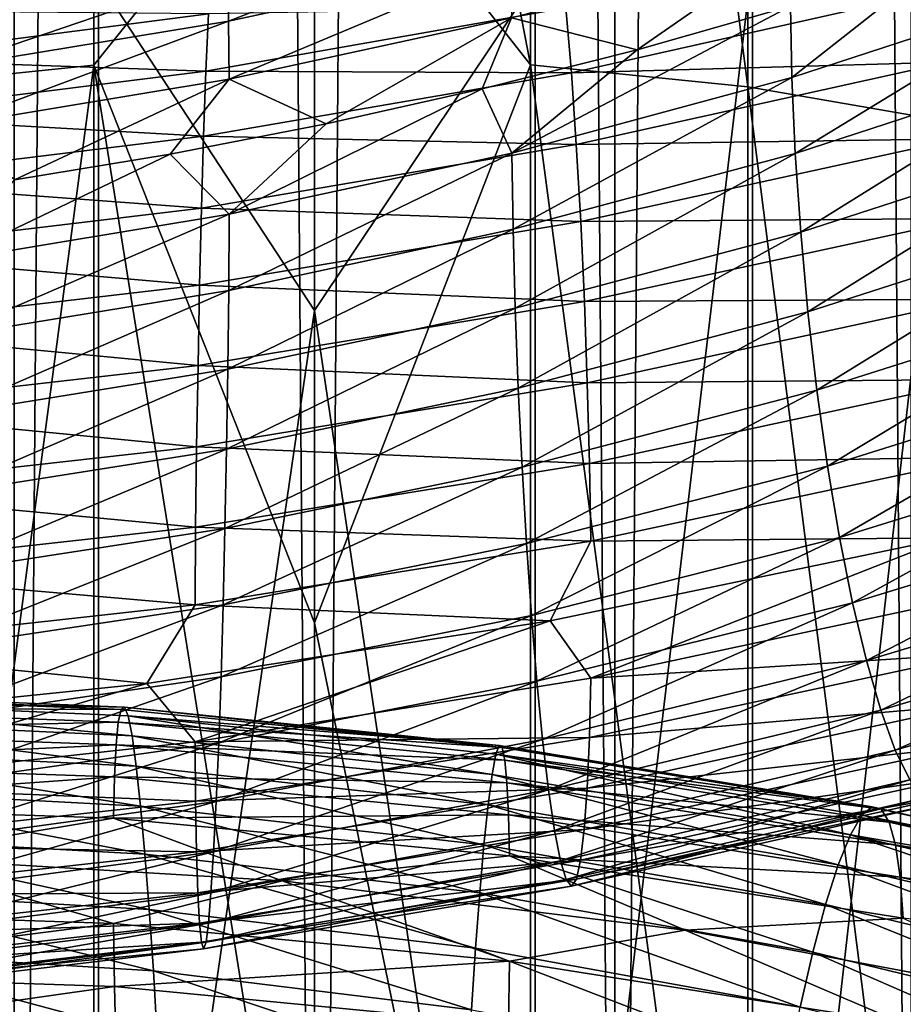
# Model space of a CAD drawing. Header units: metres. Extents: x -44 to 117, y -432 to 89.
# Tile 484 of 656: x -1.48 to 2.96, y -306.42 to -301.47. Entities that reach past the tile are written whole.
import ezdxf

# ---------------------------------------------------------------- set-up
doc = ezdxf.new("R2010")
doc.units = ezdxf.units.M
doc.layers.add('solid_125568', color=7, linetype='CONTINUOUS')

msp = doc.modelspace()

# ---------------------------------------------------------------- linework, layer by layer
at = {"layer": 'solid_125568'}
for points in [[(0, -312.351715, 242.333755), (0, -117.55674, 207.986145), (-1.509208, -117.572006, 207.899582)], [(1.509208, -312.366974, 242.247192), (1.509208, -117.572006, 207.899582), (0, -117.55674, 207.986145)], [(1.509208, -312.366974, 242.247192), (0, -117.55674, 207.986145), (0, -312.351715, 242.333755)], [(-1.509208, -312.366974, 242.247192), (0, -312.351715, 242.333755), (-1.509208, -117.572006, 207.899582)], [(2.998006, -312.412567, 241.988663), (2.998006, -117.617592, 207.641052), (1.509208, -117.572006, 207.899582)], [(1.509208, -312.366974, 242.247192), (2.998006, -312.412567, 241.988663), (1.509208, -117.572006, 207.899582)], [(1.509208, -316.851318, 216.815323), (1.509208, -122.056328, 182.467712), (2.998006, -122.010742, 182.726242)], [(2.998006, -316.805725, 217.073853), (1.509208, -316.851318, 216.815323), (2.998006, -122.010742, 182.726242)], [(-1.509208, -316.851318, 216.815323), (-1.509208, -122.056328, 182.467712), (0, -122.071594, 182.381149)], [(0, -316.866577, 216.72876), (-1.509208, -316.851318, 216.815323), (0, -122.071594, 182.381149)], [(0, -316.866577, 216.72876), (0, -122.071594, 182.381149), (1.509208, -122.056328, 182.467712)], [(1.509208, -316.851318, 216.815323), (0, -316.866577, 216.72876), (1.509208, -122.056328, 182.467712)], [(-1.109473, -293.337433, 913.296814), (-2.201037, -301.811554, 908.535461), (-2.201037, -293.439728, 913.488464)], [(-1.109473, -293.337433, 913.296814), (-1.109473, -301.699768, 908.349182), (-2.201037, -301.811554, 908.535461)], [(0, -300.314941, 909.123169), (-1.109473, -301.699768, 908.349182), (-1.109473, -293.337433, 913.296814)], [(1.085199, -293.335938, 913.294067), (1.085199, -301.698151, 908.346497), (0, -296.060211, 911.664368)], [(2.177384, -301.808319, 908.53009), (1.085199, -301.698151, 908.346497), (1.085199, -293.335938, 913.294067)], [(2.177384, -293.436768, 913.48291), (2.177384, -301.808319, 908.53009), (1.085199, -293.335938, 913.294067)], [(3.232239, -301.990906, 908.834473), (2.177384, -301.808319, 908.53009), (2.177384, -293.436768, 913.48291)], [(3.232239, -293.603821, 913.796143), (3.232239, -301.990906, 908.834473), (2.177384, -293.436768, 913.48291)], [(0, -302.932465, 927.320618), (0, -293.798706, 932.209717), (-1.085199, -301.273804, 928.172607)], [(1.109473, -301.272308, 928.169861), (0, -293.798706, 932.209717), (0, -302.932465, 927.320618)], [(1.085199, -301.698151, 908.346497), (0, -300.314941, 909.123169), (0, -296.060211, 911.664368)], [(0, -300.314941, 909.123169), (0, -304.502472, 906.472656), (-1.109473, -301.699768, 908.349182)], [(1.085199, -301.698151, 908.346497), (0, -304.502472, 906.472656), (0, -300.314941, 909.123169)], [(-0.431617, -301.478821, 934.885437), (-0.4363, -301.22937, 935.19751), (1.008635, -300.920746, 935.334045)], [(0.997344, -301.170807, 935.022644), (-0.431617, -301.478821, 934.885437), (1.008635, -300.920746, 935.334045)], [(2.201037, -310.260193, 922.618591), (3.254865, -310.076019, 922.311584), (3.254865, -301.001526, 927.662292)], [(2.201037, -301.170044, 927.97821), (2.201037, -310.260193, 922.618591), (3.254865, -301.001526, 927.662292)], [(1.620636, -301.622681, 934.559509), (0.990478, -301.462494, 934.753906), (2.398488, -301.082245, 934.761353)], [(2.392592, -301.404266, 934.548096), (1.620636, -301.622681, 934.559509), (2.398488, -301.082245, 934.761353)], [(-2.177384, -301.173004, 927.983765), (-1.085199, -310.373596, 922.807556), (-1.085199, -301.273804, 928.172607)], [(-2.177384, -301.173004, 927.983765), (-2.177384, -310.263428, 922.624023), (-1.085199, -310.373596, 922.807556)], [(-0.428594, -301.77002, 934.616028), (-0.431617, -301.478821, 934.885437), (0.997344, -301.170807, 935.022644)], [(0.990478, -301.462494, 934.753906), (-0.428594, -301.77002, 934.616028), (0.997344, -301.170807, 935.022644)], [(1.109473, -310.371948, 922.804871), (2.201037, -310.260193, 922.618591), (2.201037, -301.170044, 927.97821)], [(1.109473, -301.272308, 928.169861), (1.109473, -310.371948, 922.804871), (2.201037, -301.170044, 927.97821)], [(2.399075, -301.762146, 934.384705), (2.392592, -301.404266, 934.548096), (3.157163, -301.163849, 934.497314)], [(3.780736, -301.309967, 934.264282), (2.399075, -301.762146, 934.384705), (3.157163, -301.163849, 934.497314)], [(-1.8559, -301.713623, 934.617798), (-1.876505, -301.464203, 934.928955), (-0.4363, -301.22937, 935.19751)], [(-0.431617, -301.478821, 934.885437), (-1.8559, -301.713623, 934.617798), (-0.4363, -301.22937, 935.19751)], [(0, -302.932465, 927.320618), (-1.085199, -301.273804, 928.172607), (-1.085199, -310.373596, 922.807556)], [(1.109473, -301.272308, 928.169861), (0, -302.932465, 927.320618), (1.109473, -310.371948, 922.804871)], [(1.263576, -301.411713, 939.020325), (1.290509, -301.738434, 939.261353), (3.124407, -301.326843, 939.221069)], [(3.124407, -301.326843, 939.221069), (1.290509, -301.738434, 939.261353), (3.184246, -301.685272, 939.402527)], [(2.415907, -302.143707, 934.278503), (2.399075, -301.762146, 934.384705), (3.780736, -301.309967, 934.264282)], [(3.807289, -301.690063, 934.156982), (2.415907, -302.143707, 934.278503), (3.780736, -301.309967, 934.264282)], [(-2.239744, -301.42627, 937.979004), (-2.295645, -301.669403, 938.306335), (-0.533114, -301.441467, 938.599304)], [(-0.533114, -301.441467, 938.599304), (-2.295645, -301.669403, 938.306335), (-0.545999, -301.729553, 938.889648)], [(1.263576, -301.411713, 939.020325), (-0.545999, -301.729553, 938.889648), (1.290509, -301.738434, 939.261353)], [(-0.533114, -301.441467, 938.599304), (-0.545999, -301.729553, 938.889648), (1.263576, -301.411713, 939.020325)], [(0.99097, -302.142426, 934.375977), (1.620636, -301.622681, 934.559509), (2.392592, -301.404266, 934.548096)], [(2.399075, -301.762146, 934.384705), (0.99097, -302.142426, 934.375977), (2.392592, -301.404266, 934.548096)], [(-1.843021, -302.004639, 934.348755), (-1.8559, -301.713623, 934.617798), (-0.431617, -301.478821, 934.885437)], [(-0.428594, -301.77002, 934.616028), (-1.843021, -302.004639, 934.348755), (-0.431617, -301.478821, 934.885437)], [(0.058968, -301.99411, 934.463257), (-0.428594, -301.77002, 934.616028), (0.990478, -301.462494, 934.753906)], [(0.842334, -301.819275, 934.531311), (0.058968, -301.99411, 934.463257), (0.990478, -301.462494, 934.753906)], [(1.620636, -301.622681, 934.559509), (0.842334, -301.819275, 934.531311), (0.990478, -301.462494, 934.753906)], [(0.99097, -302.142426, 934.375977), (0.842334, -301.819275, 934.531311), (1.620636, -301.622681, 934.559509)], [(-2.295645, -301.669403, 938.306335), (-2.349654, -301.956177, 938.593201), (-0.545999, -301.729553, 938.889648)], [(1.290509, -301.738434, 939.261353), (1.315345, -302.099487, 939.445984), (3.184246, -301.685272, 939.402527)], [(3.184246, -301.685272, 939.402527), (1.315345, -302.099487, 939.445984), (3.237234, -302.069519, 939.526489)], [(2.442947, -302.539001, 934.229492), (2.415907, -302.143707, 934.278503), (3.807289, -301.690063, 934.156982)], [(3.849968, -302.08313, 934.105652), (2.442947, -302.539001, 934.229492), (3.807289, -301.690063, 934.156982)], [(-0.545999, -301.729553, 938.889648), (-2.349654, -301.956177, 938.593201), (-0.557802, -302.057037, 939.130859)], [(-1.109473, -301.699768, 908.349182), (-2.201037, -309.921478, 903.164368), (-2.201037, -301.811554, 908.535461)], [(-1.109473, -301.699768, 908.349182), (-1.109473, -309.800476, 902.983948), (-2.201037, -309.921478, 903.164368)], [(0, -308.620026, 903.714722), (-1.109473, -309.800476, 902.983948), (-1.109473, -301.699768, 908.349182)], [(0, -304.502472, 906.472656), (0, -308.620026, 903.714722), (-1.109473, -301.699768, 908.349182)], [(-0.545999, -301.729553, 938.889648), (-0.557802, -302.057037, 939.130859), (1.290509, -301.738434, 939.261353)], [(1.290509, -301.738434, 939.261353), (-0.557802, -302.057037, 939.130859), (1.315345, -302.099487, 939.445984)], [(1.085199, -301.698151, 908.346497), (1.085199, -309.798706, 902.981323), (0, -304.502472, 906.472656)], [(2.177384, -309.917969, 903.159119), (1.085199, -309.798706, 902.981323), (1.085199, -301.698151, 908.346497)], [(2.177384, -301.808319, 908.53009), (2.177384, -309.917969, 903.159119), (1.085199, -301.698151, 908.346497)], [(-1.507739, -302.277069, 934.208191), (-1.843021, -302.004639, 934.348755), (-0.428594, -301.77002, 934.616028)], [(-0.726104, -302.146881, 934.355408), (-1.507739, -302.277069, 934.208191), (-0.428594, -301.77002, 934.616028)], [(0.058968, -301.99411, 934.463257), (-0.726104, -302.146881, 934.355408), (-0.428594, -301.77002, 934.616028)], [(0.997895, -302.524719, 934.27002), (0.99097, -302.142426, 934.375977), (2.399075, -301.762146, 934.384705)], [(2.415907, -302.143707, 934.278503), (0.997895, -302.524719, 934.27002), (2.399075, -301.762146, 934.384705)], [(-0.428203, -302.449493, 934.237), (0.058968, -301.99411, 934.463257), (0.842334, -301.819275, 934.531311)], [(0.99097, -302.142426, 934.375977), (-0.428203, -302.449493, 934.237), (0.842334, -301.819275, 934.531311)], [(3.232239, -310.115631, 903.453979), (2.177384, -309.917969, 903.159119), (2.177384, -301.808319, 908.53009)], [(3.232239, -301.990906, 908.834473), (3.232239, -310.115631, 903.453979), (2.177384, -301.808319, 908.53009)], [(-2.349654, -301.956177, 938.593201), (-2.400067, -302.282379, 938.831055), (-0.557802, -302.057037, 939.130859)], [(-0.428203, -302.449493, 934.237), (-0.726104, -302.146881, 934.355408), (0.058968, -301.99411, 934.463257)], [(-0.557802, -302.057037, 939.130859), (-2.400067, -302.282379, 938.831055), (-0.568247, -302.418793, 939.315552)], [(-0.557802, -302.057037, 939.130859), (-0.568247, -302.418793, 939.315552), (1.315345, -302.099487, 939.445984)], [(1.315345, -302.099487, 939.445984), (1.337345, -302.486115, 939.572632), (3.237234, -302.069519, 939.526489)], [(3.237234, -302.069519, 939.526489), (1.337345, -302.486115, 939.572632), (3.282288, -302.46994, 939.592773)], [(2.479454, -302.938873, 934.237488), (2.442947, -302.539001, 934.229492), (3.849968, -302.08313, 934.105652)], [(3.907534, -302.480133, 934.110229), (2.479454, -302.938873, 934.237488), (3.849968, -302.08313, 934.105652)], [(1.315345, -302.099487, 939.445984), (-0.568247, -302.418793, 939.315552), (1.337345, -302.486115, 939.572632)], [(-0.431261, -302.831757, 934.130615), (-0.428203, -302.449493, 934.237), (0.99097, -302.142426, 934.375977)], [(0.997895, -302.524719, 934.27002), (-0.431261, -302.831757, 934.130615), (0.99097, -302.142426, 934.375977)], [(-1.842734, -302.683105, 933.968872), (-1.507739, -302.277069, 934.208191), (-0.726104, -302.146881, 934.355408)], [(-0.428203, -302.449493, 934.237), (-1.842734, -302.683105, 933.968872), (-0.726104, -302.146881, 934.355408)], [(1.008999, -302.921204, 934.221985), (0.997895, -302.524719, 934.27002), (2.415907, -302.143707, 934.278503)], [(2.442947, -302.539001, 934.229492), (1.008999, -302.921204, 934.221985), (2.415907, -302.143707, 934.278503)], [(-2.400067, -302.282379, 938.831055), (-2.445679, -302.642853, 939.012695), (-0.568247, -302.418793, 939.315552)], [(-0.568247, -302.418793, 939.315552), (-2.445679, -302.642853, 939.012695), (-0.577481, -302.805969, 939.442139)], [(-0.568247, -302.418793, 939.315552), (-0.577481, -302.805969, 939.442139), (1.337345, -302.486115, 939.572632)], [(-1.855743, -303.064575, 933.861267), (-1.842734, -302.683105, 933.968872), (-0.428203, -302.449493, 934.237)], [(-0.431261, -302.831757, 934.130615), (-1.855743, -303.064575, 933.861267), (-0.428203, -302.449493, 934.237)], [(1.337345, -302.486115, 939.572632), (-0.577481, -302.805969, 939.442139), (1.355925, -302.88855, 939.640991)], [(1.337345, -302.486115, 939.572632), (1.355925, -302.88855, 939.640991), (3.282288, -302.46994, 939.592773)], [(3.282288, -302.46994, 939.592773), (1.355925, -302.88855, 939.640991), (3.318616, -302.876678, 939.601196)], [(2.5247, -303.334167, 934.302246), (2.479454, -302.938873, 934.237488), (3.907534, -302.480133, 934.110229)], [(3.978765, -302.871887, 934.170471), (2.5247, -303.334167, 934.302246), (3.907534, -302.480133, 934.110229)], [(-0.436218, -303.228363, 934.082214), (-0.431261, -302.831757, 934.130615), (0.997895, -302.524719, 934.27002)], [(1.008999, -302.921204, 934.221985), (-0.436218, -303.228363, 934.082214), (0.997895, -302.524719, 934.27002)], [(1.024044, -303.322662, 934.231567), (1.008999, -302.921204, 934.221985), (2.442947, -302.539001, 934.229492)], [(2.479454, -302.938873, 934.237488), (1.024044, -303.322662, 934.231567), (2.442947, -302.539001, 934.229492)], [(-2.445679, -302.642853, 939.012695), (-2.486047, -303.028809, 939.136475), (-0.577481, -302.805969, 939.442139)], [(-0.577481, -302.805969, 939.442139), (-2.486047, -303.028809, 939.136475), (-0.585581, -303.208801, 939.510376)], [(-1.876706, -303.460266, 933.811157), (-1.855743, -303.064575, 933.861267), (-0.431261, -302.831757, 934.130615)], [(-0.436218, -303.228363, 934.082214), (-1.876706, -303.460266, 933.811157), (-0.431261, -302.831757, 934.130615)], [(-0.577481, -302.805969, 939.442139), (-0.585581, -303.208801, 939.510376), (1.355925, -302.88855, 939.640991)], [(1.355925, -302.88855, 939.640991), (1.370798, -303.296936, 939.65094), (3.318616, -302.876678, 939.601196)], [(3.318616, -302.876678, 939.601196), (1.370798, -303.296936, 939.65094), (3.345526, -303.279968, 939.551514)], [(2.577896, -303.715729, 934.423584), (2.5247, -303.334167, 934.302246), (3.978765, -302.871887, 934.170471)], [(4.062374, -303.249329, 934.286377), (2.577896, -303.715729, 934.423584), (3.978765, -302.871887, 934.170471)], [(0, -311.812103, 921.983826), (0, -302.932465, 927.320618), (-1.085199, -310.373596, 922.807556)], [(1.355925, -302.88855, 939.640991), (-0.585581, -303.208801, 939.510376), (1.370798, -303.296936, 939.65094)], [(-0.442803, -303.630096, 934.091492), (-0.436218, -303.228363, 934.082214), (1.008999, -302.921204, 934.221985)], [(1.024044, -303.322662, 934.231567), (-0.442803, -303.630096, 934.091492), (1.008999, -302.921204, 934.221985)], [(1.109473, -310.371948, 922.804871), (0, -302.932465, 927.320618), (0, -311.812103, 921.983826)], [(1.042807, -303.71994, 934.298523), (1.024044, -303.322662, 934.231567), (2.479454, -302.938873, 934.237488)], [(2.5247, -303.334167, 934.302246), (1.042807, -303.71994, 934.298523), (2.479454, -302.938873, 934.237488)], [(-2.486047, -303.028809, 939.136475), (-2.52074, -303.43045, 939.202209), (-0.585581, -303.208801, 939.510376)], [(-0.585581, -303.208801, 939.510376), (-2.52074, -303.43045, 939.202209), (-0.592331, -303.617493, 939.52002)], [(-1.90485, -303.860962, 933.818359), (-1.876706, -303.460266, 933.811157), (-0.436218, -303.228363, 934.082214)], [(-0.442803, -303.630096, 934.091492), (-1.90485, -303.860962, 933.818359), (-0.436218, -303.228363, 934.082214)], [(-0.585581, -303.208801, 939.510376), (-0.592331, -303.617493, 939.52002), (1.370798, -303.296936, 939.65094)], [(1.370798, -303.296936, 939.65094), (1.381774, -303.701477, 939.602234), (3.345526, -303.279968, 939.551514)], [(3.345526, -303.279968, 939.551514), (1.381774, -303.701477, 939.602234), (3.362338, -303.670013, 939.443665)], [(2.637985, -304.074493, 934.601318), (2.577896, -303.715729, 934.423584), (4.062374, -303.249329, 934.286377)], [(4.156817, -303.603485, 934.457764), (2.637985, -304.074493, 934.601318), (4.062374, -303.249329, 934.286377)], [(1.370798, -303.296936, 939.65094), (-0.592331, -303.617493, 939.52002), (1.381774, -303.701477, 939.602234)], [(-0.450733, -304.027802, 934.158264), (-0.442803, -303.630096, 934.091492), (1.024044, -303.322662, 934.231567)], [(1.042807, -303.71994, 934.298523), (-0.450733, -304.027802, 934.158264), (1.024044, -303.322662, 934.231567)], [(1.065003, -304.103851, 934.422546), (1.042807, -303.71994, 934.298523), (2.5247, -303.334167, 934.302246)], [(2.577896, -303.715729, 934.423584), (1.065003, -304.103851, 934.422546), (2.5247, -303.334167, 934.302246)], [(-2.52074, -303.43045, 939.202209), (-2.549038, -303.838013, 939.209717), (-0.592331, -303.617493, 939.52002)], [(-0.592331, -303.617493, 939.52002), (-2.549038, -303.838013, 939.209717), (-0.59741, -304.022156, 939.470825)], [(-0.592331, -303.617493, 939.52002), (-0.59741, -304.022156, 939.470825), (1.381774, -303.701477, 939.602234)], [(2.703626, -304.402069, 934.833923), (2.637985, -304.074493, 934.601318), (4.156817, -303.603485, 934.457764)], [(4.260181, -303.926086, 934.683289), (2.703626, -304.402069, 934.833923), (4.156817, -303.603485, 934.457764)], [(-1.939387, -304.257507, 933.882629), (-1.90485, -303.860962, 933.818359), (-0.442803, -303.630096, 934.091492)], [(-0.450733, -304.027802, 934.158264), (-1.939387, -304.257507, 933.882629), (-0.442803, -303.630096, 934.091492)], [(1.381774, -303.701477, 939.602234), (1.38868, -304.092346, 939.494568), (3.362338, -303.670013, 939.443665)], [(3.362338, -303.670013, 939.443665), (1.38868, -304.092346, 939.494568), (3.184094, -304.075958, 939.292603)], [(1.381774, -303.701477, 939.602234), (-0.59741, -304.022156, 939.470825), (1.38868, -304.092346, 939.494568)], [(-0.459785, -304.412262, 934.282288), (-0.450733, -304.027802, 934.158264), (1.042807, -303.71994, 934.298523)], [(1.065003, -304.103851, 934.422546), (-0.459785, -304.412262, 934.282288), (1.042807, -303.71994, 934.298523)], [(1.090076, -304.465271, 934.603516), (1.065003, -304.103851, 934.422546), (2.577896, -303.715729, 934.423584)], [(2.637985, -304.074493, 934.601318), (1.090076, -304.465271, 934.603516), (2.577896, -303.715729, 934.423584)], [(-2.549038, -303.838013, 939.209717), (-2.570119, -304.241699, 939.158875), (-0.59741, -304.022156, 939.470825)], [(2.773154, -304.69278, 935.114624), (2.703626, -304.402069, 934.833923), (4.260181, -303.926086, 934.683289)], [(4.369899, -304.211487, 934.95636), (2.773154, -304.69278, 935.114624), (4.260181, -303.926086, 934.683289)], [(-0.59741, -304.022156, 939.470825), (-2.570119, -304.241699, 939.158875), (-0.600489, -304.413025, 939.362732)], [(-0.59741, -304.022156, 939.470825), (-0.600489, -304.413025, 939.362732), (1.38868, -304.092346, 939.494568)], [(-1.979589, -304.640747, 934.003906), (-1.939387, -304.257507, 933.882629), (-0.450733, -304.027802, 934.158264)], [(-0.459785, -304.412262, 934.282288), (-1.979589, -304.640747, 934.003906), (-0.450733, -304.027802, 934.158264)], [(1.38868, -304.092346, 939.494568), (-0.600489, -304.413025, 939.362732), (1.183532, -304.49292, 939.325378)], [(-0.470008, -304.774384, 934.463318), (-0.459785, -304.412262, 934.282288), (1.065003, -304.103851, 934.422546)], [(1.090076, -304.465271, 934.603516), (-0.470008, -304.774384, 934.463318), (1.065003, -304.103851, 934.422546)], [(1.117269, -304.795776, 934.839722), (1.090076, -304.465271, 934.603516), (2.637985, -304.074493, 934.601318)], [(2.703626, -304.402069, 934.833923), (1.117269, -304.795776, 934.839722), (2.637985, -304.074493, 934.601318)], [(1.38868, -304.092346, 939.494568), (1.183532, -304.49292, 939.325378), (3.184094, -304.075958, 939.292603)], [(1.38903, -304.781128, 939.111816), (3.184094, -304.075958, 939.292603), (1.183532, -304.49292, 939.325378)], [(3.362788, -304.358643, 939.062317), (3.184094, -304.075958, 939.292603), (1.38903, -304.781128, 939.111816)], [(2.845188, -304.941406, 935.435364), (2.773154, -304.69278, 935.114624), (4.369899, -304.211487, 934.95636)], [(4.483596, -304.454681, 935.269043), (2.845188, -304.941406, 935.435364), (4.369899, -304.211487, 934.95636)], [(-2.570119, -304.241699, 939.158875), (-2.583148, -304.631714, 939.049561), (-0.600489, -304.413025, 939.362732)], [(3.362788, -304.358643, 939.062317), (1.38903, -304.781128, 939.111816), (3.345927, -304.657043, 938.78894)], [(-0.600489, -304.413025, 939.362732), (-2.583148, -304.631714, 939.049561), (-0.842115, -304.806976, 939.169983)], [(-2.024998, -305.001587, 934.181885), (-1.979589, -304.640747, 934.003906), (-0.459785, -304.412262, 934.282288)], [(-0.470008, -304.774384, 934.463318), (-2.024998, -305.001587, 934.181885), (-0.459785, -304.412262, 934.282288)], [(-0.600489, -304.413025, 939.362732), (-0.842115, -304.806976, 939.169983), (1.183532, -304.49292, 939.325378)], [(1.145839, -305.089569, 935.12439), (1.117269, -304.795776, 934.839722), (2.703626, -304.402069, 934.833923)], [(2.773154, -304.69278, 935.114624), (1.145839, -305.089569, 935.12439), (2.703626, -304.402069, 934.833923)], [(-0.481567, -305.105682, 934.699707), (-0.470008, -304.774384, 934.463318), (1.090076, -304.465271, 934.603516)], [(1.117269, -304.795776, 934.839722), (-0.481567, -305.105682, 934.699707), (1.090076, -304.465271, 934.603516)], [(2.918369, -305.142761, 935.788147), (2.845188, -304.941406, 935.435364), (4.483596, -304.454681, 935.269043)], [(4.598915, -304.650574, 935.613525), (2.918369, -305.142761, 935.788147), (4.483596, -304.454681, 935.269043)], [(-0.600242, -305.101318, 938.978821), (1.183532, -304.49292, 939.325378), (-0.842115, -304.806976, 939.169983)], [(1.38903, -304.781128, 939.111816), (1.183532, -304.49292, 939.325378), (-0.600242, -305.101318, 938.978821)], [(1.085199, -309.798706, 902.981323), (0, -308.620026, 903.714722), (0, -304.502472, 906.472656)], [(-2.583148, -304.631714, 939.049561), (-2.860852, -305.015381, 938.826721), (-0.842115, -304.806976, 939.169983)], [(3.345927, -304.657043, 938.78894), (1.381977, -305.078857, 938.83667), (3.318739, -304.913055, 938.47345)], [(1.38903, -304.781128, 939.111816), (1.381977, -305.078857, 938.83667), (3.345927, -304.657043, 938.78894)], [(2.99099, -305.291809, 936.164795), (2.918369, -305.142761, 935.788147), (4.598915, -304.650574, 935.613525)], [(1.175417, -305.3414, 935.449402), (1.145839, -305.089569, 935.12439), (2.773154, -304.69278, 935.114624)], [(2.845188, -304.941406, 935.435364), (1.175417, -305.3414, 935.449402), (2.773154, -304.69278, 935.114624)], [(-2.583008, -305.318909, 938.664917), (-0.842115, -304.806976, 939.169983), (-2.860852, -305.015381, 938.826721)], [(-0.600242, -305.101318, 938.978821), (-0.842115, -304.806976, 939.169983), (-2.583008, -305.318909, 938.664917)], [(-2.075183, -305.331573, 934.415039), (-2.024998, -305.001587, 934.181885), (-0.470008, -304.774384, 934.463318)], [(-0.481567, -305.105682, 934.699707), (-2.075183, -305.331573, 934.415039), (-0.470008, -304.774384, 934.463318)], [(1.38903, -304.781128, 939.111816), (-0.600242, -305.101318, 938.978821), (1.381977, -305.078857, 938.83667)], [(-0.494273, -305.40036, 934.984619), (-0.481567, -305.105682, 934.699707), (1.117269, -304.795776, 934.839722)], [(1.145839, -305.089569, 935.12439), (-0.494273, -305.40036, 934.984619), (1.117269, -304.795776, 934.839722)], [(-2.876517, -304.863251, 895.26532), (-0.972144, -304.937775, 894.96167), (-2.916929, -304.929596, 894.905701)], [(-2.828967, -304.849304, 895.639587), (-0.972144, -304.937775, 894.96167), (-2.876517, -304.863251, 895.26532)], [(-2.828967, -304.849304, 895.639587), (-0.95565, -304.926514, 895.338501), (-0.972144, -304.937775, 894.96167)], [(-2.7753, -304.89035, 896.020752), (-0.95565, -304.926514, 895.338501), (-2.828967, -304.849304, 895.639587)], [(-2.7753, -304.89035, 896.020752), (-0.937064, -304.970459, 895.722595), (-0.95565, -304.926514, 895.338501)], [(-0.917027, -305.07077, 896.106262), (-0.937064, -304.970459, 895.722595), (-2.7753, -304.89035, 896.020752)], [(-2.716743, -304.98761, 896.401306), (-0.917027, -305.07077, 896.106262), (-2.7753, -304.89035, 896.020752)], [(3.318739, -304.913055, 938.47345), (1.37063, -305.333771, 938.518799), (3.282223, -305.121704, 938.124268)], [(1.381977, -305.078857, 938.83667), (1.37063, -305.333771, 938.518799), (3.318739, -304.913055, 938.47345)], [(-2.916929, -304.929596, 894.905701), (-0.986024, -305.00174, 894.599854), (-2.949452, -305.045715, 894.568359)], [(-0.972144, -304.937775, 894.96167), (-0.986024, -305.00174, 894.599854), (-2.916929, -304.929596, 894.905701)], [(-0.972144, -304.937775, 894.96167), (0.943124, -305.12973, 894.820435), (-0.986024, -305.00174, 894.599854)], [(-0.95565, -304.926514, 895.338501), (0.943124, -305.12973, 894.820435), (-0.972144, -304.937775, 894.96167)], [(-0.95565, -304.926514, 895.338501), (0.928376, -305.118988, 895.197327), (0.943124, -305.12973, 894.820435)], [(-0.937064, -304.970459, 895.722595), (0.928376, -305.118988, 895.197327), (-0.95565, -304.926514, 895.338501)], [(1.205653, -305.546051, 935.806519), (1.175417, -305.3414, 935.449402), (2.845188, -304.941406, 935.435364)], [(2.918369, -305.142761, 935.788147), (1.205653, -305.546051, 935.806519), (2.845188, -304.941406, 935.435364)], [(-0.986024, -305.00174, 894.599854), (-0.997044, -305.115784, 894.260742), (-2.949452, -305.045715, 894.568359)], [(-0.896077, -305.22348, 896.481384), (-0.917027, -305.07077, 896.106262), (-2.716743, -304.98761, 896.401306)], [(-2.654755, -305.137207, 896.773193), (-0.896077, -305.22348, 896.481384), (-2.716743, -304.98761, 896.401306)], [(-0.986024, -305.00174, 894.599854), (0.955931, -305.193146, 894.458496), (-0.997044, -305.115784, 894.260742)], [(0.943124, -305.12973, 894.820435), (0.955931, -305.193146, 894.458496), (-0.986024, -305.00174, 894.599854)], [(-0.937064, -304.970459, 895.722595), (0.911675, -305.163483, 895.581482), (0.928376, -305.118988, 895.197327)], [(0.892967, -305.264343, 895.964966), (0.911675, -305.163483, 895.581482), (-0.937064, -304.970459, 895.722595)], [(-0.917027, -305.07077, 896.106262), (0.892967, -305.264343, 895.964966), (-0.937064, -304.970459, 895.722595)], [(-2.949452, -305.045715, 894.568359), (-0.997044, -305.115784, 894.260742), (-2.973422, -305.209045, 894.261108)], [(-0.600242, -305.101318, 938.978821), (-2.583008, -305.318909, 938.664917), (-0.597408, -305.39859, 938.703003)], [(-2.129028, -305.624878, 934.696472), (-2.075183, -305.331573, 934.415039), (-0.481567, -305.105682, 934.699707)], [(-0.494273, -305.40036, 934.984619), (-2.129028, -305.624878, 934.696472), (-0.481567, -305.105682, 934.699707)], [(0.872644, -305.417542, 896.339966), (0.892967, -305.264343, 895.964966), (-0.917027, -305.07077, 896.106262)], [(-0.896077, -305.22348, 896.481384), (0.872644, -305.417542, 896.339966), (-0.917027, -305.07077, 896.106262)], [(-0.600242, -305.101318, 938.978821), (-0.597408, -305.39859, 938.703003), (1.381977, -305.078857, 938.83667)], [(1.381977, -305.078857, 938.83667), (-0.597408, -305.39859, 938.703003), (1.37063, -305.333771, 938.518799)], [(-0.507482, -305.653137, 935.309937), (-0.494273, -305.40036, 934.984619), (1.145839, -305.089569, 935.12439)], [(1.175417, -305.3414, 935.449402), (-0.507482, -305.653137, 935.309937), (1.145839, -305.089569, 935.12439)], [(-0.997044, -305.115784, 894.260742), (-1.005044, -305.277435, 893.952148), (-2.973422, -305.209045, 894.261108)], [(-0.874464, -305.423279, 896.839966), (-0.896077, -305.22348, 896.481384), (-2.654755, -305.137207, 896.773193)], [(-2.590596, -305.333862, 897.128357), (-0.874464, -305.423279, 896.839966), (-2.654755, -305.137207, 896.773193)], [(-0.997044, -305.115784, 894.260742), (0.966538, -305.306763, 894.119263), (-1.005044, -305.277435, 893.952148)], [(0.955931, -305.193146, 894.458496), (0.966538, -305.306763, 894.119263), (-0.997044, -305.115784, 894.260742)], [(0.911675, -305.163483, 895.581482), (2.802254, -305.426697, 895.214661), (0.928376, -305.118988, 895.197327)], [(0.928376, -305.118988, 895.197327), (2.848082, -305.438995, 894.840149), (0.943124, -305.12973, 894.820435)], [(0.928376, -305.118988, 895.197327), (2.802254, -305.426697, 895.214661), (2.848082, -305.438995, 894.840149)], [(0.943124, -305.12973, 894.820435), (2.848082, -305.438995, 894.840149), (0.955931, -305.193146, 894.458496)], [(1.235846, -305.698303, 936.187683), (1.205653, -305.546051, 935.806519), (2.918369, -305.142761, 935.788147)], [(2.99099, -305.291809, 936.164795), (1.235846, -305.698303, 936.187683), (2.918369, -305.142761, 935.788147)], [(3.282223, -305.121704, 938.124268), (1.355486, -305.540863, 938.166687), (3.237379, -305.277863, 937.749634)], [(1.37063, -305.333771, 938.518799), (1.355486, -305.540863, 938.166687), (3.282223, -305.121704, 938.124268)], [(-2.973422, -305.209045, 894.261108), (-1.005044, -305.277435, 893.952148), (-2.988199, -305.416992, 893.991699)], [(0.892967, -305.264343, 895.964966), (2.693198, -305.568298, 895.976196), (0.911675, -305.163483, 895.581482)], [(0.911675, -305.163483, 895.581482), (2.750447, -305.469391, 895.595947), (2.802254, -305.426697, 895.214661)], [(2.693198, -305.568298, 895.976196), (2.750447, -305.469391, 895.595947), (0.911675, -305.163483, 895.581482)], [(0.955931, -305.193146, 894.458496), (2.887436, -305.503815, 894.480103), (0.966538, -305.306763, 894.119263)], [(2.848082, -305.438995, 894.840149), (2.887436, -305.503815, 894.480103), (0.955931, -305.193146, 894.458496)], [(0.851468, -305.617828, 896.698242), (0.872644, -305.417542, 896.339966), (-0.896077, -305.22348, 896.481384)], [(-0.874464, -305.423279, 896.839966), (0.851468, -305.617828, 896.698242), (-0.896077, -305.22348, 896.481384)], [(-1.005044, -305.277435, 893.952148), (-1.009889, -305.484131, 893.681824), (-2.988199, -305.416992, 893.991699)], [(-1.005044, -305.277435, 893.952148), (0.974597, -305.468018, 893.810425), (-1.009889, -305.484131, 893.681824)], [(0.966538, -305.306763, 894.119263), (0.974597, -305.468018, 893.810425), (-1.005044, -305.277435, 893.952148)], [(0.872644, -305.417542, 896.339966), (2.631825, -305.719391, 896.347534), (0.892967, -305.264343, 895.964966)], [(2.631825, -305.719391, 896.347534), (2.693198, -305.568298, 895.976196), (0.892967, -305.264343, 895.964966)], [(0.966538, -305.306763, 894.119263), (2.919554, -305.618591, 894.142334), (0.974597, -305.468018, 893.810425)], [(2.887436, -305.503815, 894.480103), (2.919554, -305.618591, 894.142334), (0.966538, -305.306763, 894.119263)], [(1.264884, -305.793091, 936.584656), (1.235846, -305.698303, 936.187683), (2.99099, -305.291809, 936.164795)], [(3.06094, -305.383514, 936.557373), (1.264884, -305.793091, 936.584656), (2.99099, -305.291809, 936.164795)], [(3.237379, -305.277863, 937.749634), (1.337044, -305.69516, 937.788818), (3.185138, -305.376587, 937.358032)], [(1.355486, -305.540863, 938.166687), (1.337044, -305.69516, 937.788818), (3.237379, -305.277863, 937.749634)], [(-0.852484, -305.664856, 897.173828), (-0.874464, -305.423279, 896.839966), (-2.590596, -305.333862, 897.128357)], [(-2.52557, -305.572357, 897.458862), (-0.852484, -305.664856, 897.173828), (-2.590596, -305.333862, 897.128357)], [(-2.583008, -305.318909, 938.664917), (-2.570318, -305.615875, 938.389465), (-0.597408, -305.39859, 938.703003)], [(-0.597408, -305.39859, 938.703003), (-0.592788, -305.652893, 938.384399), (1.37063, -305.333771, 938.518799)], [(1.37063, -305.333771, 938.518799), (-0.592788, -305.652893, 938.384399), (1.355486, -305.540863, 938.166687)], [(-0.520529, -305.858765, 935.66748), (-0.507482, -305.653137, 935.309937), (1.175417, -305.3414, 935.449402)], [(1.205653, -305.546051, 935.806519), (-0.520529, -305.858765, 935.66748), (1.175417, -305.3414, 935.449402)], [(-0.597408, -305.39859, 938.703003), (-2.570318, -305.615875, 938.389465), (-0.592788, -305.652893, 938.384399)], [(-2.18488, -305.876312, 935.01825), (-2.129028, -305.624878, 934.696472), (-0.494273, -305.40036, 934.984619)], [(-0.507482, -305.653137, 935.309937), (-2.18488, -305.876312, 935.01825), (-0.494273, -305.40036, 934.984619)], [(1.291678, -305.825348, 936.989319), (1.264884, -305.793091, 936.584656), (3.06094, -305.383514, 936.557373)], [(3.126126, -305.412903, 936.957825), (1.291678, -305.825348, 936.989319), (3.06094, -305.383514, 936.557373)], [(3.185138, -305.376587, 937.358032), (1.315734, -305.791626, 937.393494), (3.126126, -305.412903, 936.957825)], [(1.337044, -305.69516, 937.788818), (1.315734, -305.791626, 937.393494), (3.185138, -305.376587, 937.358032)], [(-2.988199, -305.416992, 893.991699), (-1.009889, -305.484131, 893.681824), (-2.181073, -305.678925, 893.619995)], [(0.830155, -305.859863, 897.031799), (0.851468, -305.617828, 896.698242), (-0.874464, -305.423279, 896.839966)], [(-0.852484, -305.664856, 897.173828), (0.830155, -305.859863, 897.031799), (-0.874464, -305.423279, 896.839966)], [(0.851468, -305.617828, 896.698242), (2.568091, -305.91748, 896.702026), (0.872644, -305.417542, 896.339966)], [(2.568091, -305.91748, 896.702026), (2.631825, -305.719391, 896.347534), (0.872644, -305.417542, 896.339966)], [(1.315734, -305.791626, 937.393494), (1.291678, -305.825348, 936.989319), (3.126126, -305.412903, 936.957825)], [(2.750447, -305.469391, 895.595947), (4.645125, -305.849548, 895.389038), (2.802254, -305.426697, 895.214661)], [(2.802254, -305.426697, 895.214661), (4.721526, -305.86557, 895.019348), (2.848082, -305.438995, 894.840149)], [(2.802254, -305.426697, 895.214661), (4.645125, -305.849548, 895.389038), (4.721526, -305.86557, 895.019348)], [(2.848082, -305.438995, 894.840149), (4.721526, -305.86557, 895.019348), (2.887436, -305.503815, 894.480103)], [(-1.009889, -305.484131, 893.681824), (-0.163468, -305.798676, 893.37677), (-2.181073, -305.678925, 893.619995)], [(0.974597, -305.468018, 893.810425), (0.979738, -305.674347, 893.539856), (-1.009889, -305.484131, 893.681824)], [(-1.009889, -305.484131, 893.681824), (0.979738, -305.674347, 893.539856), (-0.163468, -305.798676, 893.37677)], [(0.974597, -305.468018, 893.810425), (2.943585, -305.780701, 893.834473), (0.979738, -305.674347, 893.539856)], [(2.919554, -305.618591, 894.142334), (2.943585, -305.780701, 893.834473), (0.974597, -305.468018, 893.810425)], [(2.693198, -305.568298, 895.976196), (4.558784, -305.888123, 895.764648), (2.750447, -305.469391, 895.595947)], [(2.750447, -305.469391, 895.595947), (4.558784, -305.888123, 895.764648), (4.645125, -305.849548, 895.389038)], [(2.887436, -305.503815, 894.480103), (4.786991, -305.933655, 894.66333), (2.919554, -305.618591, 894.142334)], [(4.721526, -305.86557, 895.019348), (4.786991, -305.933655, 894.66333), (2.887436, -305.503815, 894.480103)], [(-0.592788, -305.652893, 938.384399), (-0.586391, -305.859253, 938.031555), (1.355486, -305.540863, 938.166687)], [(1.355486, -305.540863, 938.166687), (-0.586391, -305.859253, 938.031555), (1.337044, -305.69516, 937.788818)], [(-0.533102, -306.012054, 936.049194), (-0.520529, -305.858765, 935.66748), (1.205653, -305.546051, 935.806519)], [(1.235846, -305.698303, 936.187683), (-0.533102, -306.012054, 936.049194), (1.205653, -305.546051, 935.806519)], [(-0.830697, -305.942932, 897.474915), (-0.852484, -305.664856, 897.173828), (-2.52557, -305.572357, 897.458862)], [(-2.461245, -305.847443, 897.756653), (-0.830697, -305.942932, 897.474915), (-2.52557, -305.572357, 897.458862)], [(2.631825, -305.719391, 896.347534), (4.361884, -306.128937, 896.502869), (2.693198, -305.568298, 895.976196)], [(2.693198, -305.568298, 895.976196), (4.463629, -305.982574, 896.13855), (4.558784, -305.888123, 895.764648)], [(4.361884, -306.128937, 896.502869), (4.463629, -305.982574, 896.13855), (2.693198, -305.568298, 895.976196)], [(-2.570318, -305.615875, 938.389465), (-2.549782, -305.870087, 938.071777), (-0.592788, -305.652893, 938.384399)], [(-0.592788, -305.652893, 938.384399), (-2.549782, -305.870087, 938.071777), (-0.586391, -305.859253, 938.031555)], [(-2.24107, -306.080688, 935.372375), (-2.18488, -305.876312, 935.01825), (-0.507482, -305.653137, 935.309937)], [(-0.520529, -305.858765, 935.66748), (-2.24107, -306.080688, 935.372375), (-0.507482, -305.653137, 935.309937)], [(0.830155, -305.859863, 897.031799), (2.50372, -306.157318, 897.031677), (0.851468, -305.617828, 896.698242)], [(2.50372, -306.157318, 897.031677), (2.568091, -305.91748, 896.702026), (0.851468, -305.617828, 896.698242)], [(2.919554, -305.618591, 894.142334), (4.840265, -306.051178, 894.328613), (2.943585, -305.780701, 893.834473)], [(4.786991, -305.933655, 894.66333), (4.840265, -306.051178, 894.328613), (2.919554, -305.618591, 894.142334)], [(-2.988606, -305.946899, 893.598206), (-2.181073, -305.678925, 893.619995), (-1.010184, -306.012909, 893.288086)], [(-1.010184, -306.012909, 893.288086), (-2.181073, -305.678925, 893.619995), (-0.163468, -305.798676, 893.37677)], [(0.809161, -306.138336, 897.332581), (0.830155, -305.859863, 897.031799), (-0.852484, -305.664856, 897.173828)], [(-0.830697, -305.942932, 897.474915), (0.809161, -306.138336, 897.332581), (-0.852484, -305.664856, 897.173828)], [(-0.586391, -305.859253, 938.031555), (-0.578224, -306.012726, 937.652893), (1.337044, -305.69516, 937.788818)], [(1.337044, -305.69516, 937.788818), (-0.578224, -306.012726, 937.652893), (1.315734, -305.791626, 937.393494)], [(-0.545299, -306.10788, 936.446838), (-0.533102, -306.012054, 936.049194), (1.235846, -305.698303, 936.187683)], [(1.264884, -305.793091, 936.584656), (-0.545299, -306.10788, 936.446838), (1.235846, -305.698303, 936.187683)], [(0.979738, -305.674347, 893.539856), (1.862498, -306.046539, 893.305725), (-0.163468, -305.798676, 893.37677)], [(0.979738, -305.674347, 893.539856), (2.958656, -305.98761, 893.564209), (1.862498, -306.046539, 893.305725)], [(2.943585, -305.780701, 893.834473), (2.958656, -305.98761, 893.564209), (0.979738, -305.674347, 893.539856)], [(2.568091, -305.91748, 896.702026), (4.256298, -306.322174, 896.849976), (2.631825, -305.719391, 896.347534)], [(4.256298, -306.322174, 896.849976), (4.361884, -306.128937, 896.502869), (2.631825, -305.719391, 896.347534)], [(-1.010184, -306.012909, 893.288086), (-0.163468, -305.798676, 893.37677), (0.979559, -306.202606, 893.145386)], [(-0.578224, -306.012726, 937.652893), (-0.568365, -306.108337, 937.256958), (1.315734, -305.791626, 937.393494)], [(1.315734, -305.791626, 937.393494), (-0.568365, -306.108337, 937.256958), (1.291678, -305.825348, 936.989319)], [(-0.557197, -306.141144, 936.852112), (-0.545299, -306.10788, 936.446838), (1.264884, -305.793091, 936.584656)], [(1.291678, -305.825348, 936.989319), (-0.557197, -306.141144, 936.852112), (1.264884, -305.793091, 936.584656)], [(0.979559, -306.202606, 893.145386), (-0.163468, -305.798676, 893.37677), (1.862498, -306.046539, 893.305725)], [(2.943585, -305.780701, 893.834473), (4.880002, -306.215454, 894.022766), (2.958656, -305.98761, 893.564209)], [(4.840265, -306.051178, 894.328613), (4.880002, -306.215454, 894.022766), (2.943585, -305.780701, 893.834473)], [(-0.809849, -306.252167, 897.735291), (-0.830697, -305.942932, 897.474915), (-2.461245, -305.847443, 897.756653)], [(-2.399375, -306.153839, 898.013855), (-0.809849, -306.252167, 897.735291), (-2.461245, -305.847443, 897.756653)], [(-0.568365, -306.108337, 937.256958), (-0.557197, -306.141144, 936.852112), (1.291678, -305.825348, 936.989319)], [(-2.549782, -305.870087, 938.071777), (-2.521913, -306.076569, 937.720276), (-0.586391, -305.859253, 938.031555)], [(-0.586391, -305.859253, 938.031555), (-2.521913, -306.076569, 937.720276), (-0.578224, -306.012726, 937.652893)], [(-2.296272, -306.232819, 935.750732), (-2.24107, -306.080688, 935.372375), (-0.520529, -305.858765, 935.66748)], [(-0.533102, -306.012054, 936.049194), (-2.296272, -306.232819, 935.750732), (-0.520529, -305.858765, 935.66748)], [(0.809161, -306.138336, 897.332581), (2.440174, -306.433624, 897.32843), (0.830155, -305.859863, 897.031799)], [(2.440174, -306.433624, 897.32843), (2.50372, -306.157318, 897.031677), (0.830155, -305.859863, 897.031799)], [(-2.988606, -305.946899, 893.598206), (-1.010184, -306.012909, 893.288086), (-2.973836, -306.264893, 893.477173)], [(0.788753, -306.447906, 897.592529), (0.809161, -306.138336, 897.332581), (-0.830697, -305.942932, 897.474915)], [(-0.809849, -306.252167, 897.735291), (0.788753, -306.447906, 897.592529), (-0.830697, -305.942932, 897.474915)], [(2.50372, -306.157318, 897.031677), (4.149579, -306.557159, 897.172058), (2.568091, -305.91748, 896.702026)], [(4.149579, -306.557159, 897.172058), (4.256298, -306.322174, 896.849976), (2.568091, -305.91748, 896.702026)], [(2.958656, -305.98761, 893.564209), (3.861518, -306.42099, 893.405823), (1.862498, -306.046539, 893.305725)], [(-1.010184, -306.012909, 893.288086), (-1.005238, -306.331085, 893.167664), (-2.973836, -306.264893, 893.477173)], [(-2.521913, -306.076569, 937.720276), (-2.487226, -306.230347, 937.343445), (-0.578224, -306.012726, 937.652893)], [(-0.578224, -306.012726, 937.652893), (-2.487226, -306.230347, 937.343445), (-0.568365, -306.108337, 937.256958)], [(-2.349571, -306.327637, 936.145203), (-2.296272, -306.232819, 935.750732), (-0.533102, -306.012054, 936.049194)], [(-0.545299, -306.10788, 936.446838), (-2.349571, -306.327637, 936.145203), (-0.533102, -306.012054, 936.049194)], [(-1.010184, -306.012909, 893.288086), (0.979559, -306.202606, 893.145386), (-1.005238, -306.331085, 893.167664)], [(0.979559, -306.202606, 893.145386), (1.862498, -306.046539, 893.305725), (2.958594, -306.5159, 893.16864)], [(2.958594, -306.5159, 893.16864), (1.862498, -306.046539, 893.305725), (3.861518, -306.42099, 893.405823)], [(-2.487226, -306.230347, 937.343445), (-2.446304, -306.326477, 936.949768), (-0.568365, -306.108337, 937.256958)], [(-0.568365, -306.108337, 937.256958), (-2.446304, -306.326477, 936.949768), (-0.557197, -306.141144, 936.852112)], [(-2.446304, -306.326477, 936.949768), (-2.400033, -306.360016, 936.547546), (-0.557197, -306.141144, 936.852112)], [(-2.400033, -306.360016, 936.547546), (-2.349571, -306.327637, 936.145203), (-0.545299, -306.10788, 936.446838)], [(-0.557197, -306.141144, 936.852112), (-2.400033, -306.360016, 936.547546), (-0.545299, -306.10788, 936.446838)], [(0.788753, -306.447906, 897.592529), (2.378732, -306.741089, 897.584473), (0.809161, -306.138336, 897.332581)], [(2.378732, -306.741089, 897.584473), (2.440174, -306.433624, 897.32843), (0.809161, -306.138336, 897.332581)], [(-0.790631, -306.587219, 897.946777), (-0.809849, -306.252167, 897.735291), (-2.399375, -306.153839, 898.013855)], [(-2.341657, -306.486359, 898.222412), (-0.790631, -306.587219, 897.946777), (-2.399375, -306.153839, 898.013855)], [(2.440174, -306.433624, 897.32843), (4.044184, -306.828735, 897.461304), (2.50372, -306.157318, 897.031677)], [(4.044184, -306.828735, 897.461304), (4.149579, -306.557159, 897.172058), (2.50372, -306.157318, 897.031677)], [(0.979559, -306.202606, 893.145386), (0.974625, -306.520599, 893.024536), (-1.005238, -306.331085, 893.167664)], [(0.979559, -306.202606, 893.145386), (2.958594, -306.5159, 893.16864), (0.974625, -306.520599, 893.024536)], [(-2.973836, -306.264893, 893.477173), (-1.005238, -306.331085, 893.167664), (-2.949677, -306.606171, 893.40979)], [(0.769256, -306.783234, 897.803589), (0.788753, -306.447906, 897.592529), (-0.809849, -306.252167, 897.735291)], [(-0.790631, -306.587219, 897.946777), (0.769256, -306.783234, 897.803589), (-0.809849, -306.252167, 897.735291)], [(-1.005238, -306.331085, 893.167664), (-0.996951, -306.672974, 893.10144), (-2.949677, -306.606171, 893.40979)], [(-1.005238, -306.331085, 893.167664), (0.974625, -306.520599, 893.024536), (-0.996951, -306.672974, 893.10144)]]:
    msp.add_3dface(points, dxfattribs=at)

doc.saveas('drawing.dxf')
